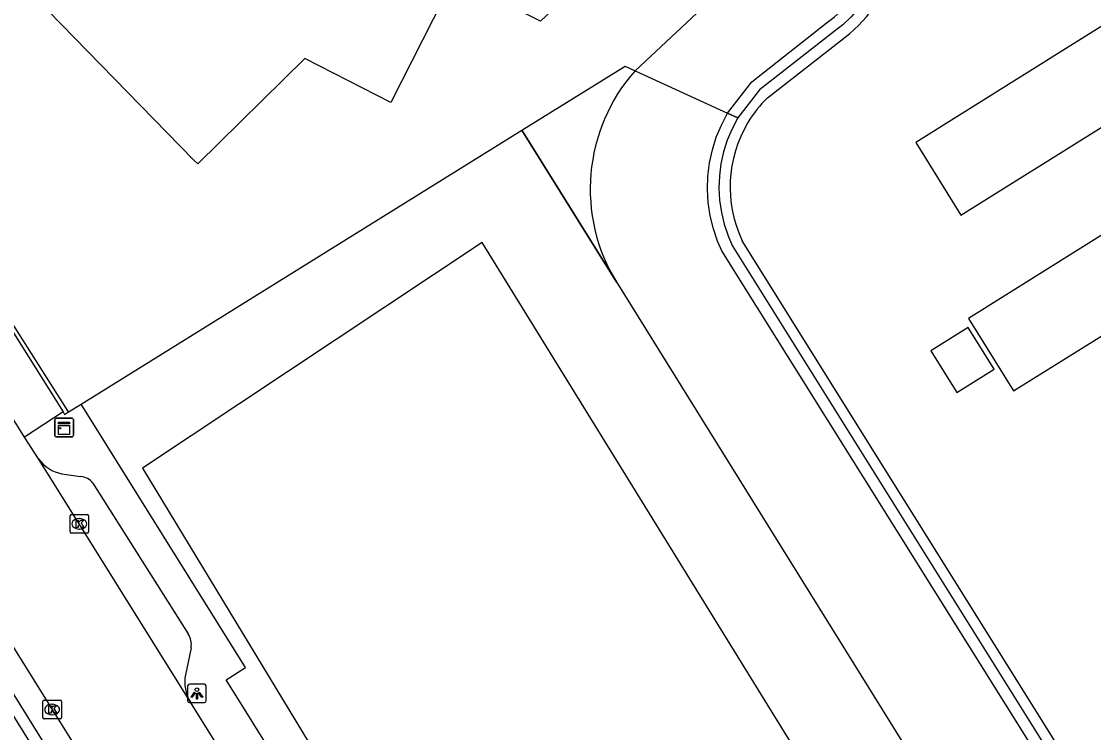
# Model space of a CAD drawing. Extents: x 158838 to 160074, y 386376 to 387776.
# Drawn here: x 159064.3 to 159122.1, y 386882.5 to 386920.8 of the extents above; entities that cross this region are included whole.
import ezdxf

# ---------------------------------------------------------------- set-up
doc = ezdxf.new("R2010")
doc.units = 0
for name, color, linetype in [('IMGEO_Berm_groen', 7, 'Continuous'), ('IMGEO_Greppel_droge_sloot', 7, 'Continuous'), ('IMGEO_Groenvoorziening', 7, 'Continuous'), ('IMGEO_Hek', 7, 'Continuous'), ('IMGEO_Kast', 7, 'Continuous'), ('IMGEO_Kolk', 7, 'Continuous'), ('IMGEO_Lichtpunt', 7, 'Continuous'), ('IMGEO_Loofbos', 7, 'Continuous'), ('IMGEO_Pand', 7, 'Continuous'), ('IMGEO_Rijbaan_lokaal_open', 7, 'Continuous'), ('IMGEO_Voetpad_open', 7, 'Continuous')]:
    doc.layers.add(name, color=color, linetype=linetype)

msp = doc.modelspace()

# ---------------------------------------------------------------- linework, layer by layer
at = {"layer": 'IMGEO_Berm_groen'}
for points in [[(159000, 386986.242), (158991.693, 386999.224), (158990.004, 386998.024), (159000, 386981.943), (159035.265, 386925.216), (159055.682, 386892.626), (159088.981, 386839.474), (159089.256, 386838.78), (159089.835, 386838.498), (159090.244, 386838.524), (159091.028, 386838.871), (159091.422, 386839.242), (159091.568, 386839.665), (159091.508, 386840.108), (159063.62, 386885.019), (159057.921, 386894.086), (159000, 386986.242)], [(159067.552, 386900.158), (159067.709, 386900.255), (159091.296, 386914.922)], [(159091.296, 386914.922), (159096.401, 386906.705)], [(159123.048, 386814.194), (159142.528, 386822.4), (159089.158, 386908.868), (159070.867, 386896.72), (159109.025, 386833.71), (159123.048, 386814.194)], [(159096.401, 386906.705), (159148.14, 386823.428)]]:
    msp.add_lwpolyline(points, dxfattribs=at)
at = {"layer": 'IMGEO_Greppel_droge_sloot'}
msp.add_lwpolyline([(158999.473, 386985.908), (158991.52, 386998.336), (158991.091, 386998.031), (158990.844, 386997.855), (159000.53, 386982.272), (159035.794, 386925.546), (159056.211, 386892.957), (159089.54, 386839.757), (159089.747, 386839.235), (159089.96, 386839.131), (159090.093, 386839.14), (159090.678, 386839.399), (159090.882, 386839.591), (159090.93, 386839.728), (159090.907, 386839.892), (159063.091, 386884.688), (159057.393, 386893.754), (158999.473, 386985.908)], dxfattribs=at)
at = {"layer": 'IMGEO_Groenvoorziening'}
for points in [[(159047.042, 387030.681), (159066.053, 387000), (159110.378, 386928.464), (159110.435, 386928.33), (159110.64, 386927.76), (159110.794, 386927.173), (159110.895, 386926.575), (159110.942, 386925.971), (159110.935, 386925.364), (159110.873, 386924.761), (159110.758, 386924.166), (159110.591, 386923.583), (159110.372, 386923.018), (159110.103, 386922.474), (159109.787, 386921.957), (159109.426, 386921.47), (159109.022, 386921.017), (159108.58, 386920.602), (159108.103, 386920.228), (159104.096, 386917.095), (159102.915, 386915.575)], [(159104.518, 386916.668), (159108.451, 386919.739)], [(159091.296, 386914.922), (159096.847, 386918.374), (159097.39, 386918.123)], [(159153.383, 386826.367), (159102.052, 386908.422), (159101.832, 386908.935), (159101.604, 386909.612), (159101.437, 386910.307), (159101.332, 386911.014), (159101.291, 386911.728), (159101.315, 386912.442), (159101.402, 386913.152), (159101.551, 386913.851), (159101.763, 386914.534), (159102.035, 386915.195), (159102.365, 386915.829)], [(159102.915, 386915.575), (159102.608, 386914.992), (159102.355, 386914.384), (159102.156, 386913.756), (159102.015, 386913.113), (159101.932, 386912.46), (159101.907, 386911.802), (159101.941, 386911.144), (159102.034, 386910.492), (159102.185, 386909.851), (159102.393, 386909.226), (159102.615, 386908.705), (159154.046, 386826.389)], [(159102.915, 386915.575), (159102.365, 386915.829)], [(159154.526, 386826.749), (159103.157, 386908.962)]]:
    msp.add_lwpolyline(points, dxfattribs=at)
for centre, radius, start, end in [((159104.188, 386925.752), 7.371, 305.33412, 344.82886), ((159104.596, 386911.747), 9.622, 138.49655, 211.60251), ((159109.264, 386911.861), 6.755, 134.63253, 149.15852), ((159109.273, 386911.855), 6.766, 149.15699, 205.31765)]:
    msp.add_arc(centre, radius, start, end, dxfattribs=at)
at = {"layer": 'IMGEO_Hek'}
for points in [[(159066.88, 386899.741), (159050.432, 386925.672)], [(159091.296, 386914.922), (159096.847, 386918.374), (159097.39, 386918.123)], [(159097.39, 386918.123), (159102.365, 386915.829)], [(159102.365, 386915.829), (159102.915, 386915.575)], [(159067.709, 386900.255), (159091.296, 386914.922)], [(159096.401, 386906.705), (159091.296, 386914.922)]]:
    msp.add_lwpolyline(points, dxfattribs=at)
at = {"layer": 'IMGEO_Kast'}
for p, q in [((159066.214, 386899.4), (159067.055, 386899.4)), ((159067.055, 386899.4), (159066.214, 386899.4)), ((159066.139, 386898.475), (159066.139, 386899.316)), ((159066.139, 386899.316), (159066.139, 386898.475)), ((159067.139, 386899.325), (159067.139, 386898.484)), ((159067.139, 386898.484), (159067.139, 386899.325)), ((159067.064, 386898.4), (159066.223, 386898.4)), ((159066.223, 386898.4), (159067.064, 386898.4))]:
    msp.add_line(p, q, dxfattribs=at)
for points in [[(159066.334, 386899.19), (159066.934, 386899.19), (159066.934, 386899.105), (159066.334, 386899.105), (159066.334, 386899.19)], [(159066.334, 386899.015), (159066.934, 386899.015), (159066.934, 386898.526), (159066.334, 386898.526), (159066.334, 386899.015)]]:
    msp.add_lwpolyline(points, dxfattribs=at)
msp.add_circle((159066.418, 386898.864), 0.0377, dxfattribs=at)
for centre, start, end in [((159066.217, 386899.322), 92.4484, 184.28452), ((159066.217, 386899.322), 92.4484, 184.28452), ((159067.061, 386899.322), 2.4484, 94.28452), ((159067.061, 386899.322), 2.4484, 94.28452), ((159066.217, 386898.478), 182.4484, 274.28452), ((159066.217, 386898.478), 182.4484, 274.28452), ((159067.061, 386898.478), 272.4484, 4.28452), ((159067.061, 386898.478), 272.4484, 4.28452)]:
    msp.add_arc(centre, 0.0779, start, end, dxfattribs=at)
at = {"layer": 'IMGEO_Kolk'}
for p, q in [((159067.035, 386894.213), (159067.887, 386894.213)), ((159066.96, 386893.287), (159066.96, 386894.139)), ((159067.448, 386893.993), (159067.473, 386893.993)), ((159067.961, 386894.139), (159067.961, 386893.287)), ((159067.887, 386893.213), (159067.035, 386893.213)), ((159067.471, 386893.433), (159067.446, 386893.433)), ((159065.495, 386883.284), (159065.495, 386884.136)), ((159065.57, 386884.21), (159066.422, 386884.21)), ((159065.983, 386883.99), (159066.008, 386883.99)), ((159066.496, 386884.136), (159066.496, 386883.284)), ((159066.006, 386883.43), (159065.981, 386883.43)), ((159066.422, 386883.21), (159065.57, 386883.21))]:
    msp.add_line(p, q, dxfattribs=at)
for points in [[(159067.035, 386894.213), (159067.887, 386894.213)], [(159066.96, 386893.287), (159066.96, 386894.139)], [(159067.281, 386893.913), (159067.404, 386893.913), (159067.404, 386893.762), (159067.534, 386893.913), (159067.698, 386893.913), (159067.552, 386893.762), (159067.705, 386893.513), (159067.553, 386893.513), (159067.468, 386893.677), (159067.404, 386893.61), (159067.404, 386893.513), (159067.281, 386893.513), (159067.281, 386893.913)], [(159067.961, 386894.139), (159067.961, 386893.287)], [(159067.887, 386893.213), (159067.035, 386893.213)], [(159065.495, 386883.284), (159065.495, 386884.136)], [(159065.57, 386884.21), (159066.422, 386884.21)], [(159065.816, 386883.91), (159065.939, 386883.91), (159065.939, 386883.759), (159066.069, 386883.91), (159066.233, 386883.91), (159066.087, 386883.759), (159066.24, 386883.51), (159066.088, 386883.51), (159066.003, 386883.674), (159065.939, 386883.607), (159065.939, 386883.51), (159065.816, 386883.51), (159065.816, 386883.91)], [(159066.496, 386884.136), (159066.496, 386883.284)], [(159066.422, 386883.21), (159065.57, 386883.21)]]:
    msp.add_lwpolyline(points, dxfattribs=at)
for centre, start, end in [((159067.037, 386894.137), 91.55205, 178.44795), ((159067.037, 386894.137), 91.55205, 178.44795), ((159067.885, 386894.137), 1.55205, 88.44795), ((159067.885, 386894.137), 1.55205, 88.44795), ((159067.037, 386893.289), 181.55205, 268.44795), ((159067.037, 386893.289), 181.55205, 268.44795), ((159067.885, 386893.289), 271.55205, 358.44795), ((159067.885, 386893.289), 271.55205, 358.44795), ((159065.572, 386884.134), 91.55205, 178.44795), ((159065.572, 386884.134), 91.55205, 178.44795), ((159066.42, 386884.134), 1.55205, 88.44795), ((159066.42, 386884.134), 1.55205, 88.44795), ((159065.572, 386883.286), 181.55205, 268.44795), ((159065.572, 386883.286), 181.55205, 268.44795), ((159066.42, 386883.286), 271.55205, 358.44795), ((159066.42, 386883.286), 271.55205, 358.44795)]:
    msp.add_arc(centre, 0.0765, start, end, dxfattribs=at)
for centre, major_axis, ratio, start_param, end_param in [((159067.447, 386893.713), (-0.387, 0.002), 0.722429, 4.712389, 7.853982), ((159067.472, 386893.713), (-0.39, 0.002), 0.717154, 1.570796, 4.712389), ((159065.982, 386883.71), (-0.387, 0.002), 0.722429, 4.712389, 7.853982), ((159066.007, 386883.71), (-0.39, 0.002), 0.717154, 1.570796, 4.712389)]:
    msp.add_ellipse(centre, major_axis=major_axis, ratio=ratio, start_param=start_param, end_param=end_param, dxfattribs=at)
at = {"layer": 'IMGEO_Lichtpunt'}
for p, q in [((159073.292, 386884.981), (159073.292, 386884.174)), ((159073.292, 386884.981), (159073.292, 386884.174)), ((159074.194, 386885.076), (159073.386, 386885.076)), ((159074.194, 386885.076), (159073.386, 386885.076)), ((159074.288, 386884.174), (159074.288, 386884.981)), ((159074.288, 386884.174), (159074.288, 386884.981)), ((159073.386, 386884.08), (159074.194, 386884.08)), ((159073.386, 386884.08), (159074.194, 386884.08))]:
    msp.add_line(p, q, dxfattribs=at)
for points in [[(159073.666, 386884.645), (159073.705, 386884.617), (159073.517, 386884.355), (159073.479, 386884.382), (159073.666, 386884.645)], [(159073.768, 386884.597), (159073.815, 386884.597), (159073.815, 386884.275), (159073.768, 386884.275), (159073.768, 386884.597)], [(159073.878, 386884.617), (159073.916, 386884.644), (159074.103, 386884.382), (159074.064, 386884.354), (159073.878, 386884.617)]]:
    msp.add_lwpolyline(points, dxfattribs=at)
msp.add_circle((159073.791, 386884.779), 0.0994, dxfattribs=at)
for centre, start, end in [((159073.386, 386884.981), 90, 180), ((159073.386, 386884.981), 90, 180), ((159074.194, 386884.981), 0, 90), ((159074.194, 386884.981), 0, 90), ((159073.386, 386884.174), 180, 270), ((159073.386, 386884.174), 180, 270), ((159074.194, 386884.174), 270, 0), ((159074.194, 386884.174), 270, 360)]:
    msp.add_arc(centre, 0.0946, start, end, dxfattribs=at)
at = {"layer": 'IMGEO_Loofbos'}
for points in [[(159102.365, 386915.829), (159103.677, 386917.524), (159107.676, 386920.687), (159108.111, 386921.014), (159108.514, 386921.378), (159108.884, 386921.777), (159109.216, 386922.207), (159109.509, 386922.665), (159109.759, 386923.147), (159109.966, 386923.65), (159110.127, 386924.17), (159110.24, 386924.701), (159110.306, 386925.241), (159110.323, 386925.784), (159110.292, 386926.327), (159110.212, 386926.865), (159110.085, 386927.393), (159109.911, 386927.908), (159109.791, 386928.194), (159065.319, 387000), (159046.571, 387030.271)], [(159105.16, 386925.412), (159097.39, 386918.123)], [(159097.39, 386918.123), (159102.365, 386915.829)]]:
    msp.add_lwpolyline(points, dxfattribs=at)
at = {"layer": 'IMGEO_Pand'}
for points in [[(159057.026, 386930.203), (159085.733, 386948.136), (159098.905, 386927.043), (159092.293, 386920.792), (159087.651, 386923.144), (159084.236, 386916.402), (159079.601, 386918.778), (159073.847, 386913.112), (159073.617, 386913.315), (159059.33, 386927.96), (159057.958, 386926.654), (159057.813, 386926.806), (159059.214, 386928.192), (159057.381, 386930.049), (159057.194, 386929.933)], [(159123.926, 386921.395), (159112.501, 386914.25), (159114.935, 386910.349), (159122.629, 386915.15), (159125.239, 386910.966)], [(159125.239, 386910.966), (159115.339, 386904.78), (159117.771, 386900.875), (159127.954, 386907.217), (159130.562, 386903.037)], [(159113.318, 386903.04), (159114.717, 386900.793), (159116.72, 386902.041), (159115.321, 386904.287), (159113.318, 386903.04)]]:
    msp.add_lwpolyline(points, dxfattribs=at)
at = {"layer": 'IMGEO_Rijbaan_lokaal_open'}
for points in [[(158992.734, 387001.043), (158993.387, 387000), (159000, 386989.439), (159000.316, 386988.934), (159010.09, 386973.23), (159021.504, 386954.997), (159031.839, 386938.426), (159043.257, 386920.182), (159053.024, 386904.489), (159059.057, 386894.827), (159065.997, 386883.711), (159075.251, 386868.876), (159086.653, 386850.613), (159097.471, 386833.198), (159108.33, 386815.791), (159119.183, 386798.375), (159120.937, 386795.51), (159121.337, 386794.968), (159121.784, 386794.465)], [(159064.514, 386898.388), (159059.394, 386906.605)], [(159065.265, 386897.218), (159064.514, 386898.388)], [(159073.44, 386884.112), (159067.46, 386893.713), (159065.265, 386897.218)], [(159123.327, 386804.096), (159120.096, 386809.226), (159109.823, 386825.714), (159098.952, 386843.149), (159088.091, 386860.551), (159077.264, 386877.959), (159073.44, 386884.112)]]:
    msp.add_lwpolyline(points, dxfattribs=at)
at = {"layer": 'IMGEO_Voetpad_open'}
for points in [[(159061.292, 386907.837), (159061.438, 386907.918), (159066.583, 386899.738)], [(159066.583, 386899.738), (159066.666, 386899.609), (159066.88, 386899.741), (159067.552, 386900.158)], [(159125.228, 386805.37), (159075.363, 386885.31), (159076.413, 386885.966), (159067.552, 386900.158)], [(159066.583, 386899.738), (159064.514, 386898.388)], [(159066.522, 386896.412), (159067.531, 386896.258)], [(159068.19, 386895.896), (159073.318, 386887.784)], [(159073.475, 386887.04), (159073.17, 386885.582)]]:
    msp.add_lwpolyline(points, dxfattribs=at)
for centre, radius, start, end in [((159066.835, 386898.283), 1.897, 214.15099, 260.51227), ((159067.477, 386895.38), 0.88, 35.92488, 86.51362), ((159072.53, 386887.229), 0.964, 348.68318, 35.14847), ((159075.223, 386885.199), 2.088, 169.44096, 211.37446)]:
    msp.add_arc(centre, radius, start, end, dxfattribs=at)

doc.saveas('drawing.dxf')
